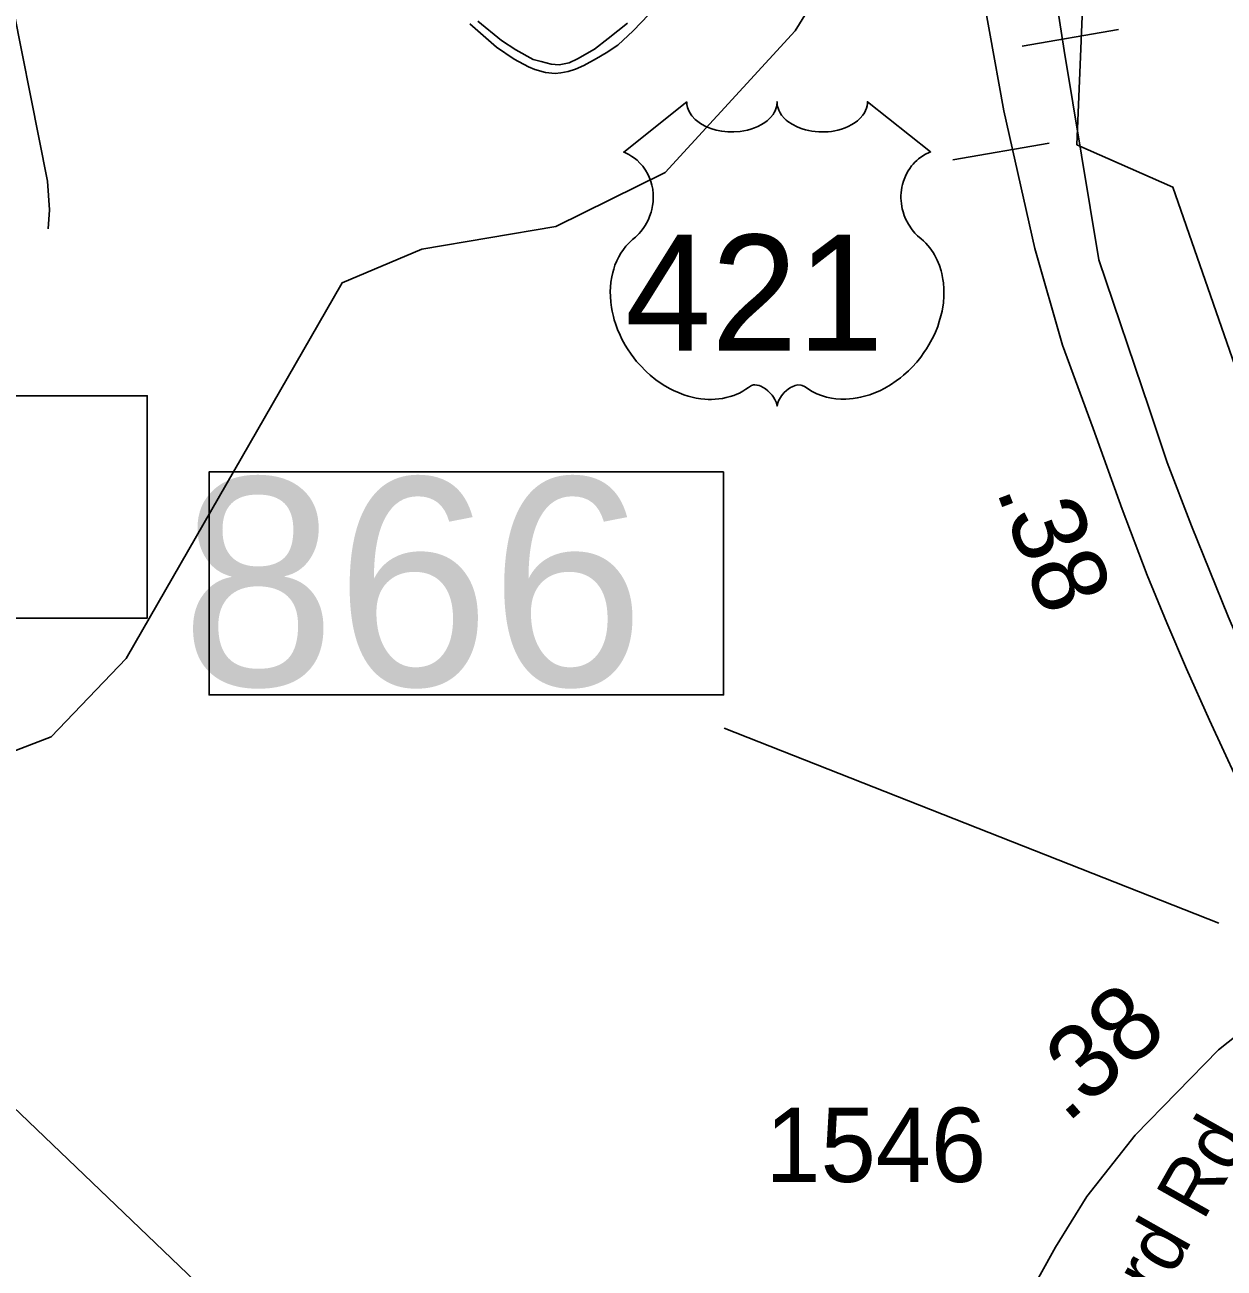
# Model space of a CAD drawing. Extents: x 1662474 to 1856135, y 779280 to 917889.
# Drawn here: x 1726451 to 1728471, y 839326 to 841419 of the extents above; entities that cross this region are included whole.
import ezdxf

# ---------------------------------------------------------------- set-up
doc = ezdxf.new("R2010")
doc.units = 0
for name, color, linetype in [('Exist Boundary Political City Limit New', 7, 'Continuous'), ('Exist Hydrographic Misc Water Feature', 7, 'Continuous'), ('Exist Road Non-System Type 51', 7, 'Continuous'), ('Exist Road Primary Interstate Divided Center Attributed', 7, 'Continuous'), ('Exist Road Primary Interstate Mileage Hundredths English Label', 7, 'Continuous'), ('Exist Road Primary Interstate Shield CELL', 7, 'Continuous'), ('Exist Road Primary Interstate Structure Ovrhead Sign CELL', 7, 'Continuous'), ('Exist Road Primary Interstate Structure Standard Bridge Number Label', 7, 'Continuous'), ('Exist Road Primary US Shield CELL', 7, 'Continuous'), ('Exist Road Primary US Shield Number Label', 7, 'Continuous'), ('Exist Road Secondary Mileage Tenths English Label', 7, 'Continuous'), ('Exist Road Secondary Structure Standard Bridge Number Label', 7, 'Continuous'), ('Exist Road Secondary Type 51 Label', 7, 'Continuous'), ('Exist Road Secondary Type 51 Number Label', 7, 'Continuous'), ('Exist Road Secondary Type 51 Undivided 4 Lane Attributed', 7, 'Continuous'), ('Map Preparation Boundary City Limit Buffer Line', 7, 'Continuous')]:
    doc.layers.add(name, color=color, linetype=linetype)

msp = doc.modelspace()

# ---------------------------------------------------------------- linework, layer by layer
at = {"layer": 'Exist Boundary Political City Limit New'}
msp.add_lwpolyline([(1728966.6, 840478.9), (1728616.1, 840478.9), (1728384, 841145.8), (1728222.6, 841217.2), (1728245.1, 841758), (1727663.6, 841744.7), (1727677, 842078.7), (1726903, 842073), (1726933.9, 843311.2), (1725097.4, 843391.3), (1724920, 842817), (1724781.1, 842631.6), (1724245.4, 842247.5), (1723970.1, 842133.4), (1723936, 841683.4), (1723738.1, 841690.2), (1724113.5, 841015.1), (1724086.1, 840817.3), (1723847.4, 840442.2), (1723513, 840455.9), (1723368, 840465.5), (1723362.6, 840465.9), (1723345.5, 840467)], dxfattribs=at)
at = {"layer": 'Exist Hydrographic Misc Water Feature'}
msp.add_lwpolyline([(1725350.5, 839081.5), (1725456.3, 839722.7), (1725490.3, 839797.5), (1725666.5, 839902.2), (1726495.5, 840220.1), (1726621.4, 840352.1), (1726985.4, 840984.9), (1727119.5, 841041.2), (1727345.4, 841079.3), (1727529.4, 841170.7), (1727748.3, 841409.1), (1728070.5, 841931), (1728253.4, 842856.3), (1728222.4, 843089.9)], dxfattribs=at)
at = {"layer": 'Exist Road Non-System Type 51'}
msp.add_lwpolyline([(1726517.9, 843351.6), (1726481.9, 843263.4), (1726435.9, 843088.9), (1726421, 843001), (1726410.2, 842884.2), (1726407.6, 842619.4), (1726409.9, 842578.9), (1726411.5, 842294.4), (1726402.4, 841827.8), (1726402.1, 841621.9), (1726403.6, 841593.1), (1726417.6, 841515.4), (1726489.2, 841155.6), (1726492.6, 841107.6), (1726490.2, 841075.5)], dxfattribs=at)
at = {"layer": 'Exist Road Primary Interstate Divided Center Attributed'}
for points in [[(1728735.6, 839881.4), (1728700.9, 839952.8), (1728672.6, 840011.9), (1728601.5, 840153.6), (1728523.3, 840316.5), (1728477.7, 840422.8), (1728415.7, 840575.3), (1728374.9, 840682), (1728344.2, 840773.2), (1728259.7, 841023.4), (1728201, 841375.9), (1728138.8, 841776.9)], [(1728638.5, 839824.8), (1728588.8, 839941.9), (1728515.3, 840099.1), (1728446.2, 840248.6), (1728407.5, 840334.6), (1728374.2, 840412), (1728341, 840492.3), (1728298.8, 840603.4), (1728250.2, 840739.5), (1728198.4, 840879.9), (1728151.7, 841042.4), (1728099.9, 841274), (1728051.5, 841541.8)]]:
    msp.add_lwpolyline(points, dxfattribs=at)
at = {"layer": 'Exist Road Primary Interstate Shield CELL'}
for points in [[(1727200.3, 841420.6), (1727245.1, 841381.5), (1727275, 841361), (1727298.9, 841348.1), (1727310.1, 841343.8), (1727327.7, 841338.9), (1727343.9, 841337.1), (1727353.4, 841338), (1727366.1, 841340.5), (1727378.5, 841344.6), (1727392.6, 841350.8), (1727413.4, 841362.3), (1727430.2, 841372.2), (1727449.5, 841385.1), (1727475.6, 841408.9), (1727501.7, 841436.3)], [(1727465.8, 841421.7), (1727433.6, 841395.9), (1727410.1, 841378.3), (1727381.9, 841361.7), (1727367.6, 841355.3), (1727350.9, 841351.8), (1727337.2, 841352.8), (1727320.6, 841357.2), (1727307.2, 841360.9), (1727277.7, 841376.8), (1727253.9, 841392.7), (1727214.1, 841425.3)]]:
    msp.add_lwpolyline(points, dxfattribs=at)
at = {"layer": 'Exist Road Primary Interstate Structure Ovrhead Sign CELL'}
for p, q in [((1728130.7, 841383.4), (1728292.8, 841411.1)), ((1728013.9, 841191.9), (1728175.9, 841219.6))]:
    msp.add_line(p, q, dxfattribs=at)
msp.add_lwpolyline([(1725077.1, 840794.5), (1726657.1, 840794.5), (1726657.1, 840420.4), (1725077.1, 840420.4)], close=True, dxfattribs=at)
at = {"layer": 'Exist Road Primary Interstate Structure Standard Bridge Number Label'}
msp.add_line((1728462, 839906.6), (1727628.7, 840234.9), dxfattribs=at)
msp.add_lwpolyline([(1727627.8, 840666.4), (1726761.3, 840666.4), (1726761.3, 840290.8), (1727627.8, 840290.8)], close=True, dxfattribs=at)
at = {"layer": 'Exist Road Primary US Shield CELL'}
msp.add_lwpolyline([(1727565.7, 841289.4), (1727566, 841285), (1727567.1, 841279.8), (1727567.9, 841277.1), (1727570.4, 841271.9), (1727574.4, 841265.8), (1727580, 841259.9), (1727586.3, 841254.7), (1727590.6, 841251.9), (1727597.8, 841248), (1727606.1, 841244.5), (1727615.2, 841241.9), (1727624.6, 841240), (1727634.8, 841238.9), (1727644.9, 841238.7), (1727655.8, 841239.5), (1727667.9, 841241.8), (1727673.5, 841243.3), (1727679.7, 841245.4), (1727685.5, 841247.8), (1727691.8, 841251.2), (1727696.9, 841254.5), (1727700.9, 841257.4), (1727706.5, 841262.8), (1727711, 841268.3), (1727712.9, 841271.5), (1727714.5, 841274.5), (1727716.8, 841280.9), (1727717.4, 841283.7), (1727717.8, 841289.6), (1727718.2, 841284.7), (1727718.7, 841281.6), (1727719.5, 841278.6), (1727720.8, 841275.4), (1727723, 841270.9), (1727725.5, 841267.1), (1727730.3, 841261.5), (1727733.2, 841258.7), (1727735.9, 841256.5), (1727743.1, 841251.6), (1727751.6, 841247.3), (1727755.7, 841245.5), (1727760, 841244), (1727765.4, 841242.3), (1727771, 841241), (1727776.5, 841240.1), (1727782.2, 841239.3), (1727787.9, 841238.8), (1727792.6, 841238.7), (1727798.4, 841238.8), (1727803.8, 841239.1), (1727809.2, 841239.7), (1727815.2, 841240.7), (1727820.1, 841241.8), (1727826.5, 841243.5), (1727832.2, 841245.5), (1727837.3, 841247.7), (1727843.9, 841251.2), (1727849.3, 841254.5), (1727853.2, 841257.7), (1727857.8, 841261.9), (1727862.2, 841267), (1727864.8, 841270.7), (1727866.6, 841274.6), (1727868.3, 841278.6), (1727869.3, 841282.8), (1727869.8, 841286.6), (1727869.9, 841289.7), (1727976.2, 841205.1), (1727973.7, 841204.1), (1727967.9, 841201.3), (1727963.3, 841198.6), (1727956, 841193.4), (1727952.9, 841190.6), (1727949.7, 841187.6), (1727946.9, 841184.5), (1727944.3, 841181.6), (1727941.2, 841177.3), (1727938.5, 841173), (1727935.8, 841168.3), (1727933.8, 841164.2), (1727930.5, 841155.7), (1727929, 841150.3), (1727928, 841145.7), (1727926.7, 841136.2), (1727926.4, 841131.7), (1727926.4, 841127.2), (1727926.6, 841122.5), (1727927.1, 841118), (1727927.9, 841113.3), (1727928.7, 841109.1), (1727930, 841104.1), (1727931.9, 841098.2), (1727934.2, 841092.4), (1727939, 841083.2), (1727945.3, 841073.8), (1727949.7, 841068.5), (1727954.1, 841064), (1727960.7, 841058.5), (1727964.2, 841055.3), (1727968.3, 841051.2), (1727975, 841043.5), (1727977.7, 841039.9), (1727980.4, 841035.8), (1727982.9, 841031.6), (1727985.4, 841027.1), (1727987.4, 841023.1), (1727991.2, 841014), (1727993.9, 841005.1), (1727995.2, 841000.5), (1727997.1, 840990.1), (1727997.9, 840984.9), (1727998.7, 840974.8), (1727998.7, 840962.4), (1727997.8, 840950.8), (1727995.6, 840937.1), (1727993.8, 840929), (1727991, 840919.5), (1727988.3, 840911.3), (1727983.4, 840899.1), (1727979.1, 840890.4), (1727973.5, 840880.1), (1727969.7, 840873.8), (1727965.2, 840867.2), (1727959.7, 840859.5), (1727953.1, 840851.4), (1727945.3, 840842.7), (1727938.9, 840836.4), (1727930.7, 840829), (1727925.6, 840824.9), (1727918.5, 840819.5), (1727908.7, 840812.9), (1727899, 840807.3), (1727890.8, 840803.1), (1727883.5, 840800), (1727874.1, 840796.4), (1727858.4, 840792.1), (1727852.7, 840790.9), (1727845.9, 840789.9), (1727839.6, 840789.2), (1727833.4, 840788.9), (1727825.2, 840788.9), (1727816.9, 840789.5), (1727809.2, 840790.6), (1727801.1, 840792.3), (1727792.6, 840794.8), (1727784.9, 840797.9), (1727777.1, 840801.7), (1727764, 840810), (1727760.2, 840812), (1727758, 840812.5), (1727752.9, 840812.8), (1727748.2, 840811.8), (1727743.3, 840809.8), (1727740.3, 840808.3), (1727736.4, 840805.7), (1727733.4, 840803.3), (1727729.7, 840799.9), (1727727.2, 840797), (1727725.3, 840794.7), (1727721.6, 840788.9), (1727720.3, 840786.1), (1727718.9, 840782.5), (1727717.7, 840777.3), (1727716, 840783.9), (1727714.1, 840788.3), (1727711.8, 840792.1), (1727709.5, 840795.4), (1727705.8, 840799.7), (1727702.4, 840802.9), (1727698.4, 840806.1), (1727694.2, 840808.7), (1727690.7, 840810.5), (1727687.6, 840811.7), (1727683.8, 840812.6), (1727680.6, 840812.9), (1727678.1, 840812.8), (1727674.5, 840812), (1727669.7, 840808.5), (1727665.2, 840805.4), (1727660.2, 840802.3), (1727654.3, 840799.2), (1727650, 840797.2), (1727644.8, 840795.1), (1727638.8, 840793.1), (1727632.3, 840791.4), (1727625.6, 840790.1), (1727619.7, 840789.2), (1727613.3, 840788.6), (1727607.6, 840788.4), (1727601.6, 840788.5), (1727596.1, 840788.9), (1727589.6, 840789.5), (1727581.6, 840790.7), (1727574.9, 840792.2), (1727567.9, 840794.1), (1727560.7, 840796.3), (1727552.9, 840799.3), (1727543.3, 840803.5), (1727536.6, 840807), (1727525.9, 840813), (1727513.5, 840821.6), (1727504.1, 840829.2), (1727497.3, 840835.5), (1727487.2, 840845.8), (1727481.2, 840852.5), (1727471.9, 840864.5), (1727465.9, 840873.3), (1727462.1, 840879.7), (1727456.4, 840890), (1727453.3, 840896.4), (1727449.3, 840905.9), (1727446.1, 840914.5), (1727443.5, 840922.6), (1727442.1, 840927.8), (1727440.1, 840936.9), (1727438.9, 840943.4), (1727437.7, 840952.3), (1727437, 840961.6), (1727436.9, 840970.2), (1727437.1, 840977.4), (1727437.9, 840985.7), (1727439.3, 840994.6), (1727441, 841002.2), (1727442.6, 841007.7), (1727444.8, 841014.3), (1727447.8, 841021.7), (1727451.3, 841028.7), (1727454.7, 841034.5), (1727458.9, 841040.8), (1727463, 841046.2), (1727468.5, 841052.1), (1727474.1, 841057.5), (1727479.3, 841061.7), (1727485.4, 841067.7), (1727488.6, 841071.3), (1727492.5, 841076.4), (1727495.6, 841081.1), (1727498, 841085.3), (1727501.3, 841091.6), (1727503.2, 841096.2), (1727505.6, 841103.4), (1727506.9, 841108.4), (1727508.1, 841114.9), (1727508.9, 841120.9), (1727509.3, 841128.5), (1727509.1, 841134.8), (1727508.3, 841142.2), (1727506.9, 841149.2), (1727505.2, 841155.4), (1727502.6, 841162.4), (1727500.2, 841167.5), (1727496.1, 841174.5), (1727491.6, 841181), (1727486.9, 841186.3), (1727482.2, 841191), (1727477.7, 841194.5), (1727473.4, 841197.6), (1727468, 841200.8), (1727462.7, 841203.4), (1727459.5, 841204.7)], close=True, dxfattribs=at)
at = {"layer": 'Exist Road Secondary Structure Standard Bridge Number Label'}
msp.add_line((1727946.7, 838149.6), (1726165.9, 839850.6), dxfattribs=at)
at = {"layer": 'Exist Road Secondary Type 51 Undivided 4 Lane Attributed'}
msp.add_lwpolyline([(1727985.8, 838696.6), (1727999.6, 838821.9), (1728024.6, 838975.9), (1728053.6, 839074.2), (1728138.1, 839273), (1728186.9, 839361.1), (1728239.2, 839446.7), (1728321.1, 839549.5), (1728461.1, 839693.4), (1728542.8, 839758), (1728589.6, 839791.4), (1728638.5, 839824.8)], dxfattribs=at)
at = {"layer": 'Map Preparation Boundary City Limit Buffer Line'}
msp.add_lwpolyline([(1728966.6, 840478.9), (1728616.1, 840478.9), (1728384, 841145.8), (1728222.6, 841217.2), (1728245.1, 841758), (1727663.6, 841744.7), (1727677, 842078.7), (1726903, 842073), (1726933.9, 843311.2), (1725097.4, 843391.3), (1724920, 842817), (1724781.1, 842631.6), (1724245.4, 842247.5), (1723970.1, 842133.4), (1723936, 841683.4), (1723738.1, 841690.2), (1724113.5, 841015.1), (1724086.1, 840817.3), (1723847.4, 840442.2), (1723513, 840455.9), (1723368, 840465.5), (1723362.6, 840465.9), (1723345.5, 840467)], dxfattribs=at)

# ---------------------------------------------------------------- texts
at = {"layer": 'Exist Road Primary Interstate Mileage Hundredths English Label'}
msp.add_text('.38', height=125, rotation=290.7756, dxfattribs=at).set_placement((1728085.8, 840636.3))
at = {"layer": 'Exist Road Primary Interstate Structure Standard Bridge Number Label'}
msp.add_text('866', height=350, dxfattribs=at).set_placement((1726713.9, 840306.3))
at = {"layer": 'Exist Road Primary US Shield Number Label'}
msp.add_text('421', height=195, dxfattribs=at).set_placement((1727461.9, 840870.6))
at = {"layer": 'Exist Road Secondary Mileage Tenths English Label'}
msp.add_text('.38', height=125, rotation=41.2683, dxfattribs=at).set_placement((1728205.3, 839567.9))
at = {"layer": 'Exist Road Secondary Type 51 Label'}
msp.add_text('Guilford Rd', height=95, rotation=60.5455, dxfattribs=at).set_placement((1728199.2, 838985.7))
at = {"layer": 'Exist Road Secondary Type 51 Number Label'}
msp.add_text('1546', height=125, dxfattribs=at).set_placement((1727698.1, 839470.9))

doc.saveas('drawing.dxf')
